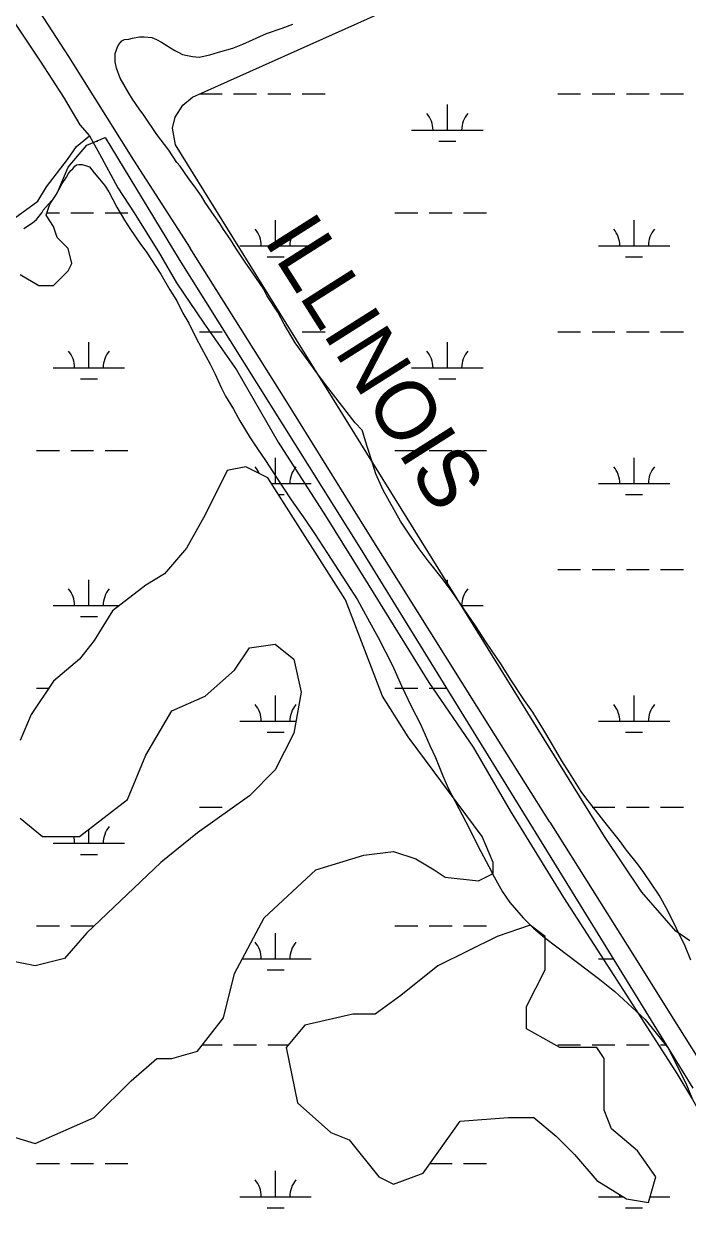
# Model space of a CAD drawing. Extents: x 3535183 to 3573198, y 534952 to 560562.
# Drawn here: x 3558492 to 3559421, y 556214 to 557896 of the extents above; entities that cross this region are included whole.
import ezdxf

# ---------------------------------------------------------------- set-up
doc = ezdxf.new("R2010")
doc.units = 0
for name, color, linetype in [('V-RAIL-IDEN', 7, 'Continuous'), ('V-RAIL-TRAK', 7, 'Continuous'), ('V-SITE-VEGE', 7, 'Continuous'), ('V-TOPO-SHOR', 7, 'Continuous'), ('V-WETL-SWMP', 7, 'Continuous')]:
    doc.layers.add(name, color=color, linetype=linetype)

msp = doc.modelspace()

# ---------------------------------------------------------------- linework, layer by layer
at = {"layer": 'V-RAIL-TRAK'}
for points in [[(3558033.3, 558677.4), (3558080.6, 558601.4), (3558168, 558462.1), (3558260, 558314.5), (3558359.7, 558158), (3558454.8, 558002.4), (3558553.9, 557850.4), (3558644.9, 557705.2), (3558724.3, 557582.2)], [(3559227.7, 556778.8), (3559125.4, 556941.5), (3558972.1, 557186.2), (3558857.2, 557371.1), (3558724.3, 557582.2)], [(3559227.7, 556778.8), (3559287.1, 556684.6), (3559346.4, 556590.3), (3559405.6, 556496), (3559464.7, 556401.6), (3559509.6, 556331.3), (3559554.5, 556261), (3559560.2, 556252), (3559599.2, 556190.7), (3559642.9, 556122), (3559672.4, 556075.3), (3559686.4, 556053.1), (3559696.4, 556037.1), (3559729.6, 555984.1), (3559746.5, 555956.8)]]:
    msp.add_lwpolyline(points, dxfattribs=at)
at = {"layer": 'V-SITE-VEGE'}
for p, q in [((3558852.9, 557890.3), (3558867.7, 557895.9)), ((3558638.2, 557874.7), (3558643.3, 557876.2)), ((3558643.3, 557876.2), (3558653, 557877.8)), ((3558653, 557877.8), (3558659.6, 557877.8)), ((3558659.6, 557877.8), (3558670.4, 557877.3)), ((3558670.4, 557877.3), (3558677, 557874.2)), ((3558797.7, 557867.7), (3558830.9, 557882.6)), ((3558830.9, 557882.6), (3558852.9, 557890.3)), ((3558619.3, 557854.7), (3558620.8, 557859.8)), ((3558620.8, 557859.8), (3558622.3, 557863.9)), ((3558622.3, 557863.9), (3558624.4, 557867.5)), ((3558624.4, 557867.5), (3558628.5, 557872.6)), ((3558628.5, 557872.6), (3558632.1, 557874.2)), ((3558632.1, 557874.2), (3558638.2, 557874.7)), ((3558677, 557874.2), (3558684.2, 557870.7)), ((3558684.2, 557870.7), (3558696.5, 557862.5)), ((3558696.5, 557862.5), (3558702.6, 557858.9)), ((3558702.6, 557858.9), (3558707.2, 557856.4)), ((3558764, 557856.4), (3558783.9, 557862.1)), ((3558783.9, 557862.1), (3558797.7, 557867.7)), ((3558619.3, 557843), (3558619.3, 557854.7)), ((3558620.9, 557834.3), (3558619.3, 557843)), ((3558707.2, 557856.4), (3558713.4, 557853.3)), ((3558713.4, 557853.3), (3558727.2, 557850.3)), ((3558727.2, 557850.3), (3558736.9, 557849.8)), ((3558736.9, 557849.8), (3558751.7, 557852.9)), ((3558751.7, 557852.9), (3558764, 557856.4)), ((3558626, 557820), (3558620.9, 557834.3)), ((3558638.3, 557799), (3558626, 557820)), ((3558643.4, 557790.9), (3558638.3, 557799)), ((3558652.6, 557777.1), (3558643.4, 557790.9)), ((3558659.3, 557768.4), (3558652.6, 557777.1)), ((3558677.7, 557741.3), (3558659.3, 557768.4)), ((3558694.1, 557719.4), (3558677.7, 557741.3)), ((3558705.4, 557702), (3558694.1, 557719.4)), ((3558710, 557696.9), (3558705.4, 557702)), ((3558722.3, 557679.5), (3558710, 557696.9)), ((3558729.9, 557669.3), (3558722.3, 557679.5)), ((3558740.2, 557655), (3558729.9, 557669.3)), ((3558745.3, 557646.3), (3558740.2, 557655)), ((3558757.6, 557627.9), (3558745.3, 557646.3)), ((3558765.8, 557616.7), (3558757.6, 557627.9)), ((3558770.9, 557608.5), (3558765.8, 557616.7)), ((3558780.6, 557594.2), (3558770.9, 557608.5)), ((3558788.3, 557582.5), (3558780.6, 557594.2)), ((3558801.1, 557562.6), (3558788.3, 557582.5)), ((3558811.9, 557547.2), (3558801.1, 557562.6)), ((3558827.3, 557524.8), (3558811.9, 557547.2)), ((3558831.3, 557516.1), (3558827.3, 557524.8)), ((3558846.7, 557492.6), (3558831.3, 557516.1)), ((3558855.9, 557475.7), (3558846.7, 557492.6)), ((3558871.3, 557449.7), (3558855.9, 557475.7)), ((3558903.1, 557405.8), (3558871.3, 557449.7)), ((3558916.9, 557387.4), (3558903.1, 557405.8)), ((3558955.3, 557337.8), (3558916.9, 557387.4)), ((3558965, 557327.6), (3558955.3, 557337.8)), ((3558966.5, 557323.5), (3558965, 557327.6)), ((3558968.1, 557316.9), (3558966.5, 557323.5)), ((3558972.2, 557304.6), (3558968.1, 557316.9)), ((3558975.3, 557294.9), (3558972.2, 557304.6)), ((3558984, 557266.3), (3558975.3, 557294.9)), ((3558994.2, 557243.8), (3558984, 557266.3)), ((3559018.8, 557200.4), (3558994.2, 557243.8)), ((3559029.1, 557184.6), (3559018.8, 557200.4)), ((3559045, 557161.6), (3559029.1, 557184.6)), ((3559057.3, 557144.7), (3559045, 557161.6)), ((3559077.7, 557119.7), (3559057.3, 557144.7)), ((3559091, 557101.3), (3559077.7, 557119.7)), ((3559123.8, 557053.8), (3559091, 557101.3)), ((3559138.2, 557031.4), (3559123.8, 557053.8)), ((3559160.2, 556999.2), (3559138.2, 557031.4)), ((3559173, 556978.2), (3559160.2, 556999.2)), ((3559192.5, 556949.1), (3559173, 556978.2)), ((3559204.2, 556932.8), (3559192.5, 556949.1)), ((3559219.6, 556907.8), (3559204.2, 556932.8)), ((3559229.8, 556890.4), (3559219.6, 556907.8)), ((3559244.7, 556864.9), (3559229.8, 556890.4)), ((3559255.5, 556848), (3559244.7, 556864.9)), ((3559271.8, 556821.9), (3559255.5, 556848)), ((3559278, 556812.8), (3559271.8, 556821.9)), ((3559308.7, 556774.4), (3559278, 556812.8)), ((3559325.1, 556753.5), (3559308.7, 556774.4)), ((3559335.3, 556739.7), (3559325.1, 556753.5)), ((3559350.7, 556720.8), (3559335.3, 556739.7)), ((3559359.4, 556708.6), (3559350.7, 556720.8)), ((3559380.9, 556676.9), (3559359.4, 556708.6)), ((3559393.2, 556654.9), (3559380.9, 556676.9)), ((3559417.3, 556605.4), (3559393.2, 556654.9)), ((3559425, 556586), (3559417.3, 556605.4))]:
    msp.add_line(p, q, dxfattribs=at)
for points in [[(3558491.3, 557609.8), (3558503.2, 557617.6), (3558509.2, 557622.4), (3558516.3, 557631.9), (3558518.1, 557635.5), (3558533.6, 557652.9), (3558540.8, 557664.8), (3558545, 557672.6), (3558550.9, 557681.6), (3558553.9, 557686.9), (3558556.9, 557691.1), (3558559.9, 557693.5), (3558562.8, 557697.1), (3558565.2, 557698.9), (3558568.2, 557699.5), (3558573, 557699.5), (3558579, 557697.7)], [(3558579, 557697.7), (3558583.2, 557695.9), (3558589.7, 557687.6), (3558595.1, 557681.6), (3558604.1, 557670.3), (3558610.1, 557661.3), (3558621.5, 557639.8), (3558632.3, 557621.3), (3558640.6, 557608.2), (3558653.8, 557589.1), (3558662.8, 557576.6), (3558683.1, 557546.1), (3558695.7, 557524), (3558705.3, 557508.5), (3558713.7, 557491.2), (3558722.1, 557477.4), (3558732.2, 557457.1), (3558740, 557442.2), (3558752, 557420.1), (3558759.2, 557405.8), (3558767.6, 557387.3), (3558773.6, 557375.3), (3558784.9, 557356.8), (3558793.9, 557340.7), (3558808.3, 557316.8), (3558818.5, 557301.3), (3558829.8, 557285.2), (3558840, 557269.1), (3558855, 557246.4), (3558865.8, 557230.3), (3558885.5, 557201.6), (3558898.1, 557183.1), (3558916.6, 557155), (3558958.6, 557090), (3558975.3, 557059.5), (3558987.3, 557037.4), (3559007.7, 556998), (3559020.2, 556970), (3559033.4, 556941.3), (3559046.6, 556916.2), (3559059.8, 556886.4), (3559067.6, 556869.6), (3559077.8, 556844), (3559085.6, 556826.6), (3559110.1, 556779.5), (3559131.1, 556737.7), (3559142.4, 556716.8), (3559149.6, 556702.5), (3559161.6, 556681.6), (3559171.8, 556666.6), (3559190.3, 556645.1), (3559204.7, 556630.8), (3559220.2, 556617.7), (3559237.6, 556604.6), (3559266.3, 556582.5), (3559298, 556558.6), (3559318.9, 556541.9), (3559361.4, 556502.6), (3559393.7, 556462), (3559403.9, 556442.3), (3559418.3, 556413.6), (3559426.7, 556393.3)]]:
    msp.add_lwpolyline(points, dxfattribs=at)
at = {"layer": 'V-TOPO-SHOR'}
for points in [[(3558309, 558180.6), (3558316.7, 558159), (3558345.1, 558111), (3558381.9, 558054.3), (3558430, 557974), (3558472, 557907), (3558513.9, 557843.9), (3558546.7, 557793.5), (3558569.5, 557754.9), (3558583, 557739.3), (3558597.2, 557714.3), (3558623.1, 557666.8), (3558645.8, 557631.6), (3558681.2, 557574.8), (3558705, 557533.7), (3558743.3, 557477.4)], [(3557899.4, 557372.9), (3557914.2, 557376.6), (3557936.5, 557379.4), (3557980.9, 557387.4), (3558008, 557398.2), (3558071.9, 557425.4), (3558151.6, 557462.2), (3558238.6, 557502), (3558326, 557545.9), (3558401.3, 557581.6), (3558451.9, 557605.6), (3558510.7, 557648), (3558523.2, 557668), (3558552.4, 557706.5), (3558565.1, 557724.6), (3558583, 557739.3)], [(3558743.3, 557477.4), (3558789.2, 557411.9), (3558847.6, 557310.7), (3558913.5, 557207.8), (3558974.2, 557110.2), (3559058.5, 556974.3), (3559120.4, 556883.8), (3559172.2, 556794.9)], [(3559172.2, 556794.9), (3559247, 556673.6), (3559326.9, 556549.9), (3559405.8, 556427.1), (3559427.6, 556390.8), (3559435.4, 556376.7), (3559437.5, 556373.9), (3559459.2, 556331.6), (3559478.1, 556304.1), (3559501, 556278.4), (3559509.7, 556258.5), (3559518, 556241.9), (3559520.5, 556238.2)]]:
    msp.add_lwpolyline(points, dxfattribs=at)
at = {"layer": 'V-WETL-SWMP'}
for p, q in [((3558727.6, 557793.7), (3559215.4, 558012.4)), ((3558713.9, 557782.4), (3558727.6, 557793.7)), ((3558737.6, 557798.1), (3558769, 557798.1)), ((3558785, 557798.1), (3558817, 557798.1)), ((3558833, 557798.1), (3558865, 557798.1)), ((3558881, 557798.1), (3558913, 557798.1)), ((3559238.9, 557798.1), (3559270.9, 557798.1)), ((3559286.9, 557798.1), (3559318.9, 557798.1)), ((3559334.9, 557798.1), (3559366.9, 557798.1)), ((3559382.9, 557798.1), (3559414.9, 557798.1)), ((3558703.1, 557765.6), (3558713.9, 557782.4)), ((3559084.3, 557747.4), (3559084.3, 557783.4)), ((3558699.2, 557750.4), (3558703.1, 557765.6)), ((3558703.7, 557726.9), (3558699.2, 557750.4)), ((3559034.3, 557747.4), (3559134.3, 557747.4)), ((3558592.7, 557731.9), (3558594.4, 557731.9)), ((3559028.1, 557204.6), (3558703.7, 557726.9)), ((3559072.3, 557731.9), (3559096.3, 557731.9)), ((3558523.6, 557631.9), (3558541, 557631.9)), ((3558557, 557631.9), (3558589, 557631.9)), ((3558605, 557631.9), (3558637, 557631.9)), ((3559010.9, 557631.9), (3559042.9, 557631.9)), ((3559058.9, 557631.9), (3559090.9, 557631.9)), ((3559106.9, 557631.9), (3559138.9, 557631.9)), ((3558843.8, 557585.5), (3558843.8, 557621.5)), ((3559345.7, 557585.5), (3559345.7, 557621.5)), ((3558793.8, 557585.5), (3558893.8, 557585.5)), ((3559295.7, 557585.5), (3559395.7, 557585.5)), ((3558831.8, 557570.1), (3558855.8, 557570.1)), ((3559333.7, 557570.1), (3559357.7, 557570.1)), ((3558737, 557465.4), (3558769, 557465.4)), ((3558881, 557465.4), (3558913, 557465.4)), ((3559238.9, 557465.4), (3559270.9, 557465.4)), ((3559286.9, 557465.4), (3559318.9, 557465.4)), ((3559334.9, 557465.4), (3559366.9, 557465.4)), ((3559382.9, 557465.4), (3559414.9, 557465.4)), ((3558582.4, 557414.7), (3558582.4, 557450.7)), ((3559084.3, 557414.7), (3559084.3, 557450.7)), ((3558532.4, 557414.7), (3558632.4, 557414.7)), ((3559034.3, 557414.7), (3559134.3, 557414.7)), ((3558570.4, 557399.3), (3558594.4, 557399.3)), ((3559072.3, 557399.3), (3559096.3, 557399.3)), ((3558509, 557299.3), (3558541, 557299.3)), ((3558557, 557299.3), (3558589, 557299.3)), ((3558605, 557299.3), (3558637, 557299.3)), ((3558843.8, 557252.8), (3558843.8, 557288.8)), ((3559010.9, 557299.3), (3559042.9, 557299.3)), ((3559058.9, 557299.3), (3559090.9, 557299.3)), ((3559106.9, 557299.3), (3559138.9, 557299.3)), ((3559345.7, 557252.8), (3559345.7, 557288.8)), ((3558838, 557252.8), (3558893.8, 557252.8)), ((3559295.7, 557252.8), (3559395.7, 557252.8)), ((3558847.8, 557237.4), (3558855.8, 557237.4)), ((3559333.7, 557237.4), (3559357.7, 557237.4)), ((3559304.3, 556759.1), (3559028.1, 557204.6)), ((3559238.9, 557132.8), (3559270.9, 557132.8)), ((3559286.9, 557132.8), (3559318.9, 557132.8)), ((3559334.9, 557132.8), (3559366.9, 557132.8)), ((3559382.9, 557132.8), (3559414.9, 557132.8)), ((3558582.4, 557082), (3558582.4, 557118)), ((3559084.3, 557114), (3559084.3, 557118)), ((3558532.4, 557082), (3558625.2, 557082)), ((3559104.1, 557082), (3559134.3, 557082)), ((3558570.4, 557066.6), (3558594.4, 557066.6)), ((3558509, 556966.6), (3558526.4, 556966.6)), ((3558843.8, 556920.2), (3558843.8, 556956.2)), ((3559010.9, 556966.6), (3559042.9, 556966.6)), ((3559058.9, 556966.6), (3559083.1, 556966.6)), ((3559345.7, 556920.2), (3559345.7, 556956.2)), ((3558793.8, 556920.2), (3558872.2, 556920.2)), ((3559295.7, 556920.2), (3559395.7, 556920.2)), ((3558831.8, 556904.7), (3558855.8, 556904.7)), ((3559333.7, 556904.7), (3559357.7, 556904.7)), ((3558737, 556800.1), (3558769, 556800.1)), ((3558785, 556800.1), (3558785.2, 556800.1)), ((3559286.9, 556800.1), (3559318.9, 556800.1)), ((3559334.9, 556800.1), (3559366.9, 556800.1)), ((3559382.9, 556800.1), (3559414.9, 556800.1)), ((3558582.4, 556749.4), (3558582.4, 556769.1)), ((3558532.4, 556749.4), (3558632.4, 556749.4)), ((3559356.6, 556681), (3559304.3, 556759.1)), ((3558570.4, 556733.9), (3558594.4, 556733.9)), ((3559404.4, 556626.4), (3559356.6, 556681)), ((3558509, 556633.9), (3558541, 556633.9)), ((3558557, 556633.9), (3558589, 556633.9)), ((3559010.9, 556633.9), (3559042.9, 556633.9)), ((3559058.9, 556633.9), (3559090.9, 556633.9)), ((3559106.9, 556633.9), (3559138.9, 556633.9)), ((3558843.8, 556587.5), (3558843.8, 556623.5)), ((3559424, 556612.9), (3559404.4, 556626.4)), ((3558797.1, 556587.5), (3558893.8, 556587.5)), ((3559295.7, 556587.5), (3559316.7, 556587.5)), ((3558831.8, 556572.1), (3558855.8, 556572.1)), ((3558741.4, 556467.4), (3558769, 556467.4)), ((3558785, 556467.4), (3558817, 556467.4)), ((3558833, 556467.4), (3558861.8, 556467.4)), ((3559238.9, 556467.4), (3559270.9, 556467.4)), ((3559286.9, 556467.4), (3559318.9, 556467.4)), ((3559334.9, 556467.4), (3559366.9, 556467.4)), ((3559382.9, 556467.4), (3559390.8, 556467.4)), ((3558509, 556301.2), (3558541, 556301.2)), ((3558557, 556301.2), (3558589, 556301.2)), ((3558605, 556301.2), (3558637, 556301.2)), ((3559059.9, 556301.2), (3559090.9, 556301.2)), ((3559106.9, 556301.2), (3559138.9, 556301.2)), ((3558843.8, 556254.8), (3558843.8, 556290.8)), ((3558793.8, 556254.8), (3558893.8, 556254.8)), ((3559295.7, 556254.8), (3559329.9, 556254.8)), ((3559368.4, 556254.8), (3559395.7, 556254.8)), ((3558831.8, 556239.4), (3558855.8, 556239.4)), ((3559333.7, 556239.4), (3559357.7, 556239.4))]:
    msp.add_line(p, q, dxfattribs=at)
for points in [[(3558486.2, 557545.5), (3558512.1, 557529.9), (3558532.8, 557529.9), (3558553.5, 557550.6), (3558558.6, 557561), (3558553.5, 557581.7), (3558537.9, 557597.2), (3558532.8, 557612.7), (3558522.4, 557628.3), (3558527.6, 557643.8), (3558537.9, 557659.3), (3558553.5, 557695.6), (3558579.4, 557726.6), (3558605.2, 557737), (3558708.7, 557566.2), (3558962.3, 557162.5), (3559236.6, 556717.4), (3559428.1, 556406.9)], [(3558439.6, 556350), (3558506.9, 556329.3), (3558589.7, 556365.5), (3558641.5, 556417.2), (3558677.7, 556448.3), (3558698.4, 556448.3), (3558734.6, 556458.6), (3558770.8, 556505.2), (3558786.4, 556567.3), (3558827.8, 556645), (3558900.2, 556712.2), (3558967.5, 556732.9), (3559008.9, 556738.1), (3559040, 556727.8), (3559065.8, 556712.2), (3559081.4, 556701.9), (3559127.9, 556696.7), (3559148.6, 556707.1), (3559148.6, 556722.6), (3559133.1, 556758.8), (3559029.6, 556898.6), (3558993.4, 556955.5), (3558941.6, 557090), (3558832.9, 557260.8), (3558801.9, 557276.3), (3558776, 557271.2), (3558745, 557209.1), (3558719.1, 557162.5), (3558688, 557126.3), (3558662.2, 557110.7), (3558615.6, 557074.5), (3558589.7, 557033.1), (3558569, 557007.2), (3558532.8, 556976.2), (3558501.7, 556929.6), (3558486.2, 556893.4)], [(3558486.2, 556784.7), (3558517.2, 556758.8), (3558569, 556758.8), (3558636.3, 556810.6), (3558662.2, 556872.7), (3558698.4, 556934.8), (3558745, 556955.5), (3558786.4, 556991.7), (3558807.1, 557022.8), (3558843.3, 557027.9), (3558869.2, 557007.2), (3558879.5, 556960.7), (3558869.2, 556903.7), (3558843.3, 556852), (3558807.1, 556815.7), (3558734.6, 556764), (3558682.9, 556722.6), (3558579.4, 556624.3), (3558548.3, 556588), (3558506.9, 556577.7), (3558455.1, 556588)]]:
    msp.add_lwpolyline(points, dxfattribs=at)
msp.add_lwpolyline([(3558983, 556510.4), (3558952, 556510.4), (3558884.7, 556494.9), (3558858.8, 556463.8), (3558874.3, 556386.2), (3558920.9, 556344.8), (3558946.8, 556334.4), (3558988.2, 556282.7), (3559008.9, 556272.3), (3559050.3, 556287.9), (3559102.1, 556360.3), (3559169.3, 556365.5), (3559205.6, 556365.5), (3559236.6, 556339.6), (3559262.5, 556313.7), (3559293.5, 556277.5), (3559334.9, 556251.6), (3559366, 556246.5), (3559376.4, 556282.7), (3559350.5, 556318.9), (3559314.2, 556350), (3559303.9, 556375.8), (3559303.9, 556448.3), (3559293.5, 556463.8), (3559241.8, 556463.8), (3559195.2, 556489.7), (3559195.2, 556520.8), (3559221.1, 556572.5), (3559221.1, 556619.1), (3559200.4, 556634.6), (3559153.8, 556619.1), (3559071, 556577.7), (3559019.3, 556536.3)], close=True, dxfattribs=at)
for centre, start, end in [((3559029, 557747.9), 359.2282, 40.7718), ((3559139.5, 557747.9), 139.2282, 180.7718), ((3558788.6, 557586), 359.2282, 40.7718), ((3558899, 557586), 139.2282, 180.7718), ((3559290.5, 557586), 359.2282, 40.7718), ((3559401, 557586), 139.2282, 180.7718), ((3558527.1, 557415.2), 359.2282, 40.7718), ((3558637.6, 557415.2), 139.2282, 180.7718), ((3559029, 557415.2), 359.2282, 40.7718), ((3559139.5, 557415.2), 139.2282, 180.7718), ((3558788.6, 557253.3), 22.3453, 40.7718), ((3558899, 557253.3), 139.2282, 180.7718), ((3559290.5, 557253.3), 359.2282, 40.7718), ((3559401, 557253.3), 139.2282, 180.7718), ((3558527.1, 557082.5), 359.2282, 40.7718), ((3558637.6, 557082.5), 139.2282, 180.7718), ((3559139.5, 557082.5), 139.2282, 180.7718), ((3558788.6, 556920.6), 359.2282, 40.7718), ((3558899, 556920.6), 139.2282, 180.7718), ((3559290.5, 556920.6), 359.2282, 40.7718), ((3559401, 556920.6), 139.2282, 180.7718), ((3558637.6, 556749.8), 139.2282, 180.7718), ((3558527.1, 556749.8), 359.2282, 14.7737), ((3558788.6, 556588), 359.2282, 40.7718), ((3558899, 556588), 139.2282, 180.7718), ((3558788.6, 556255.3), 359.2282, 40.7718), ((3558899, 556255.3), 139.2282, 180.7718), ((3559290.5, 556255.3), 359.2282, 3.5117)]:
    msp.add_arc(centre, 35.2, start, end, dxfattribs=at)

# ---------------------------------------------------------------- texts
at = {"layer": 'V-RAIL-IDEN'}
msp.add_text('ILLINOIS', height=83, rotation=302.3383, dxfattribs=at).set_placement((3558826, 557593.7))

doc.saveas('drawing.dxf')
